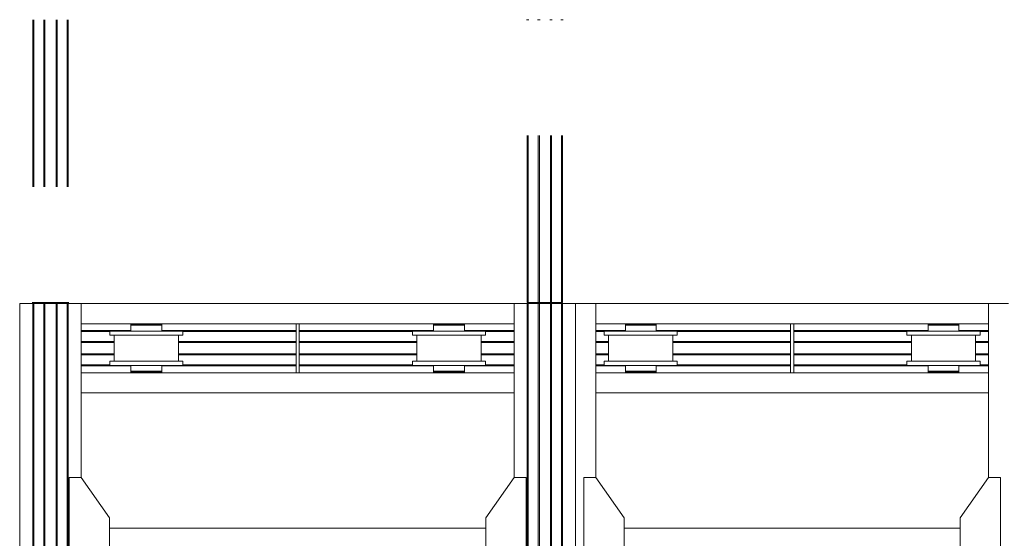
# Model space of a CAD drawing. Header units: millimetres. Extents: x 53746 to 116821, y -810352 to -765802.
# Tile 257 of 347: x 96137 to 101015, y -783289 to -780717. Entities that reach past the tile are written whole.
import ezdxf

# ---------------------------------------------------------------- set-up
doc = ezdxf.new("R2010")
doc.units = ezdxf.units.MM
doc.header["$MEASUREMENT"] = 0
doc.linetypes.add('DGN Style 6', pattern=[2720.955009, 1.430576, -572.230286, 1001.403, -572.230286, 1.430576, -572.230286])
for name, color, linetype, lineweight in [('Main Cradle', 7, 'Continuous', 0), ('Main Cradle Rails', 7, 'Continuous', 0), ('Side Slip Rails', 7, 'Continuous', 0)]:
    doc.layers.add(name, color=color, linetype=linetype, lineweight=lineweight)

# ---------------------------------------------------------------- blocks, each defined once
blk = doc.blocks.new('*U57')
at = {"layer": 'Main Cradle', "color": 7, "linetype": 'Continuous', "lineweight": 0}
for p, q in [((10853.5, 4569.1), (10853.5, 5952)), ((10918.4, 4569.1), (10918.4, 5952)), ((10923, 4569.1), (10923, 5952)), ((10973.4, 4569.1), (10973.4, 5952)), ((10978.4, 4569.1), (10978.4, 5952)), ((11033.4, 4569.1), (11033.4, 5952)), ((11038.4, 4569.1), (11038.4, 5952)), ((11088.7, 4569.1), (11088.7, 5952)), ((11093.4, 4569.1), (11093.4, 5952)), ((11158.3, 5088.7), (11158.3, 5952)), ((11158.3, 5952), (13303.5, 5952)), ((13303.5, 5952), (13303.5, 5088.7)), ((13368.4, 5952), (13368.4, 4569.1)), ((13373, 5952), (13373, 4569.1)), ((13423.4, 5952), (13423.4, 4569.1)), ((13428.4, 5952), (13428.4, 4569.1)), ((13483.4, 5952), (13483.4, 4569.1)), ((13488.4, 5952), (13488.4, 4569.1)), ((13538.7, 5952), (13538.7, 4569.1)), ((13543.4, 5952), (13543.4, 4569.1)), ((13608.3, 5952), (13708.3, 5952)), ((13608.3, 5952), (13608.3, 4569.1)), ((13708.3, 5088.7), (13708.3, 5952)), ((15653.5, 5952), (13708.3, 5952)), ((15753.5, 5952), (15653.5, 5952)), ((15653.5, 5088.7), (15653.5, 5952)), ((12222.9, 5852), (11158.3, 5852)), ((11404.7, 5849), (11410.5, 5849)), ((11427, 5849), (11410.5, 5849)), ((11411.5, 5815.5), (11480.9, 5815.5)), ((11440.9, 5849), (11440.9, 5852)), ((11550.2, 5815.5), (11480.9, 5815.5)), ((11520.9, 5852), (11520.9, 5849)), ((13303.5, 5852), (12238.9, 5852)), ((12904.7, 5849), (12910.5, 5849)), ((12927, 5849), (12910.5, 5849)), ((12911.5, 5815.5), (12980.9, 5815.5)), ((12940.9, 5849), (12940.9, 5852)), ((13020.9, 5852), (13020.9, 5849)), ((14672.9, 5852), (13708.3, 5852)), ((13749.7, 5815.5), (13763.4, 5815.5)), ((13860.5, 5844), (13854.7, 5844)), ((13854.7, 5844), (13854.7, 5815.5)), ((13860.5, 5815.5), (13854.7, 5815.5)), ((13877, 5844), (13860.5, 5844)), ((13890.9, 5849), (13890.9, 5852)), ((13893.9, 5849), (13890.9, 5849)), ((13960, 5844), (13930.9, 5844)), ((13970.9, 5852), (13970.9, 5849)), ((14007.1, 5815.5), (14007.1, 5844)), ((15653.5, 5852), (14688.9, 5852)), ((15249.7, 5815.5), (15263.4, 5815.5)), ((15360.5, 5844), (15354.7, 5844)), ((15354.7, 5844), (15354.7, 5815.5)), ((15360.5, 5815.5), (15354.7, 5815.5)), ((15377, 5844), (15360.5, 5844)), ((15390.9, 5849), (15390.9, 5852)), ((15393.9, 5849), (15390.9, 5849)), ((15460, 5844), (15430.9, 5844)), ((15470.9, 5852), (15470.9, 5849)), ((15507.1, 5815.5), (15507.1, 5844)), ((11299.7, 5795.5), (11313.4, 5795.5)), ((11321.9, 5665.5), (11321.9, 5795.5)), ((11639.9, 5795.5), (11639.9, 5665.5)), ((12799.7, 5795.5), (12813.4, 5795.5)), ((12821.9, 5665.5), (12821.9, 5795.5)), ((13139.9, 5795.5), (13139.9, 5665.5)), ((13771.9, 5665.5), (13771.9, 5795.5)), ((13861.5, 5795.5), (13870, 5795.5)), ((13870, 5795.5), (13930.9, 5795.5)), ((14089.9, 5795.5), (14089.9, 5665.5)), ((15271.9, 5665.5), (15271.9, 5795.5)), ((15361.5, 5795.5), (15370, 5795.5)), ((15370, 5795.5), (15430.9, 5795.5)), ((15589.9, 5795.5), (15589.9, 5665.5)), ((11411.5, 5665.5), (11420, 5665.5)), ((11420, 5665.5), (11480.9, 5665.5)), ((12911.5, 5665.5), (12980.9, 5665.5)), ((13749.7, 5665.5), (13763.4, 5665.5)), ((15249.7, 5665.5), (15263.4, 5665.5)), ((11299.7, 5645.5), (11313.4, 5645.5)), ((11410.5, 5645.5), (11404.7, 5645.5)), ((11404.7, 5617), (11410.5, 5617)), ((11427, 5617), (11410.5, 5617)), ((11443.9, 5612), (11440.9, 5612)), ((11440.9, 5609), (11440.9, 5612)), ((11443.9, 5612), (11445.5, 5612)), ((11445.5, 5612), (11451.7, 5612)), ((11451.7, 5612), (11452.3, 5612)), ((11452.3, 5612), (11452.5, 5612)), ((11452.5, 5612), (11452.6, 5612)), ((11480.9, 5617), (11510, 5617)), ((11517.8, 5612), (11518.3, 5612)), ((11520.9, 5612), (11520.9, 5609)), ((12799.7, 5645.5), (12813.4, 5645.5)), ((12910.5, 5645.5), (12904.7, 5645.5)), ((12904.7, 5617), (12910.5, 5617)), ((12927, 5617), (12910.5, 5617)), ((12943.9, 5612), (12940.9, 5612)), ((12940.9, 5609), (12940.9, 5612)), ((12980.9, 5617), (13010, 5617)), ((13020.9, 5612), (13020.9, 5609)), ((13860.5, 5612), (13854.7, 5612)), ((13877, 5612), (13860.5, 5612)), ((13861.5, 5645.5), (13930.9, 5645.5)), ((13890.9, 5609), (13890.9, 5612)), ((13930.9, 5645.5), (14000.2, 5645.5)), ((13970.9, 5612), (13970.9, 5609)), ((15360.5, 5612), (15354.7, 5612)), ((15377, 5612), (15360.5, 5612)), ((15361.5, 5645.5), (15430.9, 5645.5)), ((15390.9, 5609), (15390.9, 5612)), ((15470.9, 5612), (15470.9, 5609)), ((12222.9, 5609), (11158.3, 5609)), ((13303.5, 5609), (12238.9, 5609)), ((15653.5, 5609), (13708.3, 5609)), ((11158.3, 5509), (13303.5, 5509)), ((15653.5, 5509), (13708.3, 5509)), ((11298.3, 4837.7), (13163.5, 4837.7)), ((15513.5, 4837.7), (13848.3, 4837.7))]:
    blk.add_line(p, q, dxfattribs=at)
at = {"layer": 'Main Cradle', "color": 7, "linetype": 'Continuous', "lineweight": 0, "flags": 128}
for points in [[(10918.4, 5952), (10853.5, 5952), (10853.5, 5952)], [(10973.4, 5952), (10923, 5952), (10921.2, 5952), (10919.7, 5952), (10918.7, 5952), (10918.4, 5952), (10918.4, 5952)], [(11038.4, 5952), (11038.4, 5952), (11038, 5952), (11036.9, 5952), (11035.3, 5952), (11033.4, 5952), (10978.4, 5952), (10976.4, 5952), (10974.8, 5952), (10973.7, 5952), (10973.4, 5952), (10973.4, 5952)], [(11093.4, 5952), (11093.4, 5952), (11093, 5952), (11092, 5952), (11090.5, 5952), (11088.7, 5952), (11038.4, 5952)], [(11158.3, 5952), (11158.3, 5952), (11093.4, 5952)], [(13303.5, 5952), (13303.5, 5952), (13368.4, 5952)], [(13368.4, 5952), (13368.4, 5952), (13368.7, 5952), (13369.7, 5952), (13371.2, 5952), (13373, 5952), (13423.4, 5952)], [(13423.4, 5952), (13423.4, 5952), (13423.7, 5952), (13424.8, 5952), (13426.4, 5952), (13428.4, 5952), (13483.4, 5952), (13485.3, 5952), (13486.9, 5952), (13488, 5952), (13488.4, 5952), (13488.4, 5952)], [(13488.4, 5952), (13538.7, 5952), (13540.5, 5952), (13542, 5952), (13543, 5952), (13543.4, 5952), (13543.4, 5952)], [(13543.4, 5952), (13608.3, 5952), (13608.3, 5952)], [(11299.7, 5795.5), (11299.7, 5815.5), (11299.7, 5815.5)], [(11411.5, 5815.5), (11352.7, 5815.5), (11313.4, 5815.5), (11299.7, 5815.5)], [(11404.7, 5849), (11404.7, 5849), (11404.7, 5844), (11410.5, 5844), (11427, 5844), (11427, 5844)], [(11404.7, 5844), (11404.7, 5844), (11404.7, 5815.5)], [(11427, 5849), (11451.7, 5849), (11480.9, 5849), (11510, 5849), (11534.7, 5849), (11551.3, 5849), (11557.1, 5849)], [(11427, 5844), (11451.7, 5844), (11451.7, 5844)], [(11451.7, 5844), (11480.9, 5844), (11480.9, 5844)], [(11480.9, 5844), (11480.9, 5844), (11510, 5844), (11534.7, 5844), (11551.3, 5844), (11557.1, 5844)], [(11662.1, 5815.5), (11662.1, 5815.5), (11662.1, 5795.5), (11648.3, 5795.5), (11609, 5795.5), (11550.2, 5795.5), (11480.9, 5795.5)], [(11534.7, 5844), (11551.3, 5844), (11551.3, 5844)], [(11662.1, 5815.5), (11648.3, 5815.5), (11609, 5815.5), (11550.2, 5815.5), (11550.2, 5815.5)], [(11557.1, 5844), (11557.1, 5844), (11557.1, 5849), (11557.1, 5849)], [(11557.1, 5815.5), (11557.1, 5844), (11557.1, 5844)], [(12238.9, 5852), (12222.9, 5852), (12222.9, 5609), (12238.9, 5609), (12238.9, 5852)], [(12799.7, 5795.5), (12799.7, 5815.5), (12799.7, 5815.5)], [(12911.5, 5815.5), (12852.7, 5815.5), (12813.4, 5815.5), (12799.7, 5815.5)], [(12904.7, 5849), (12904.7, 5849), (12904.7, 5844), (12910.5, 5844), (12927, 5844), (12927, 5844)], [(12904.7, 5844), (12904.7, 5844), (12904.7, 5815.5)], [(12927, 5849), (12951.7, 5849), (12980.9, 5849), (13010, 5849), (13034.7, 5849), (13051.3, 5849), (13057.1, 5849)], [(12927, 5844), (12951.7, 5844), (12951.7, 5844)], [(12951.7, 5844), (12980.9, 5844), (12980.9, 5844)], [(12980.9, 5844), (12980.9, 5844), (13010, 5844)], [(13162.1, 5815.5), (13162.1, 5815.5), (13162.1, 5795.5), (13148.3, 5795.5), (13109, 5795.5), (13050.2, 5795.5), (12980.9, 5795.5)], [(13162.1, 5815.5), (13148.3, 5815.5), (13109, 5815.5), (13050.2, 5815.5), (12980.9, 5815.5)], [(13010, 5844), (13010, 5844), (13034.7, 5844), (13051.3, 5844), (13057.1, 5844)], [(13034.7, 5844), (13051.3, 5844), (13051.3, 5844)], [(13057.1, 5844), (13057.1, 5844), (13057.1, 5849), (13057.1, 5849)], [(13057.1, 5815.5), (13057.1, 5844), (13057.1, 5844)], [(13749.7, 5795.5), (13749.7, 5795.5), (13749.7, 5815.5)], [(13763.4, 5815.5), (13802.7, 5815.5), (13861.5, 5815.5), (13930.9, 5815.5)], [(14007.1, 5844), (14007.1, 5844), (14007.1, 5849), (14001.3, 5849), (13984.7, 5849), (13960, 5849), (13930.9, 5849), (13901.7, 5849), (13877, 5849), (13860.5, 5849), (13854.7, 5849), (13854.7, 5844)], [(13930.9, 5844), (13930.9, 5844), (13901.7, 5844), (13877, 5844)], [(13893.9, 5849), (13895.5, 5849), (13901.7, 5849)], [(13901.7, 5849), (13902.3, 5849), (13902.5, 5849), (13902.6, 5849)], [(13960, 5844), (13960, 5844), (13930.9, 5844)], [(13930.9, 5815.5), (13930.9, 5815.5), (14000.2, 5815.5), (14059, 5815.5), (14098.3, 5815.5), (14112.1, 5815.5), (14112.1, 5795.5), (14112.1, 5795.5)], [(13984.7, 5844), (13960, 5844), (13960, 5844)], [(13967.8, 5849), (13967.8, 5849), (13968.3, 5849), (13970.9, 5849), (13970.9, 5849), (13970.9, 5849)], [(14001.3, 5844), (14001.3, 5844), (13984.7, 5844)], [(14007.1, 5844), (14007.1, 5844), (14001.3, 5844), (13984.7, 5844), (13984.7, 5844)], [(14001.3, 5815.5), (14001.3, 5815.5), (14002, 5815.5), (14007.1, 5815.5), (14007.1, 5815.5)], [(14672.9, 5609), (14672.9, 5609), (14672.9, 5852), (14688.9, 5852), (14688.9, 5609)], [(15249.7, 5795.5), (15249.7, 5795.5), (15249.7, 5815.5)], [(15263.4, 5815.5), (15302.7, 5815.5), (15361.5, 5815.5), (15430.9, 5815.5), (15500.2, 5815.5), (15559, 5815.5), (15598.3, 5815.5), (15612.1, 5815.5), (15612.1, 5795.5), (15612.1, 5795.5)], [(15507.1, 5844), (15507.1, 5844), (15507.1, 5849), (15501.3, 5849), (15484.7, 5849), (15460, 5849), (15430.9, 5849), (15401.7, 5849), (15377, 5849), (15360.5, 5849), (15354.7, 5849), (15354.7, 5844)], [(15430.9, 5844), (15430.9, 5844), (15401.7, 5844), (15377, 5844)], [(15393.9, 5849), (15395.5, 5849), (15401.7, 5849)], [(15401.7, 5849), (15402.3, 5849), (15402.5, 5849), (15402.6, 5849)], [(15460, 5844), (15460, 5844), (15430.9, 5844)], [(15507.1, 5844), (15507.1, 5844), (15501.3, 5844), (15484.7, 5844), (15460, 5844), (15460, 5844)], [(15467.8, 5849), (15467.8, 5849), (15468.3, 5849), (15470.9, 5849), (15470.9, 5849), (15470.9, 5849)], [(15501.3, 5844), (15501.3, 5844), (15484.7, 5844)], [(15501.3, 5815.5), (15501.3, 5815.5), (15502, 5815.5), (15507.1, 5815.5), (15507.1, 5815.5)], [(11420, 5795.5), (11411.5, 5795.5), (11352.7, 5795.5), (11313.4, 5795.5)], [(11480.9, 5795.5), (11480.9, 5795.5), (11420, 5795.5)], [(12920, 5795.5), (12911.5, 5795.5), (12852.7, 5795.5), (12813.4, 5795.5)], [(12980.9, 5795.5), (12980.9, 5795.5), (12920, 5795.5)], [(13749.7, 5795.5), (13763.4, 5795.5), (13802.7, 5795.5), (13861.5, 5795.5)], [(13930.9, 5795.5), (14000.2, 5795.5), (14059, 5795.5), (14098.3, 5795.5), (14112.1, 5795.5)], [(15249.7, 5795.5), (15263.4, 5795.5), (15302.7, 5795.5), (15361.5, 5795.5)], [(15430.9, 5795.5), (15500.2, 5795.5), (15559, 5795.5), (15598.3, 5795.5), (15612.1, 5795.5)], [(11299.7, 5645.5), (11299.7, 5665.5), (11299.7, 5665.5)], [(11411.5, 5665.5), (11352.7, 5665.5), (11313.4, 5665.5), (11299.7, 5665.5)], [(11662.1, 5665.5), (11662.1, 5665.5), (11662.1, 5645.5), (11648.3, 5645.5), (11609, 5645.5), (11550.2, 5645.5), (11480.9, 5645.5), (11480.9, 5645.5)], [(11662.1, 5665.5), (11648.3, 5665.5), (11609, 5665.5), (11550.2, 5665.5), (11480.9, 5665.5)], [(12799.7, 5645.5), (12799.7, 5665.5), (12799.7, 5665.5)], [(12911.5, 5665.5), (12852.7, 5665.5), (12813.4, 5665.5), (12799.7, 5665.5)], [(13162.1, 5665.5), (13162.1, 5665.5), (13162.1, 5645.5), (13148.3, 5645.5), (13109, 5645.5), (13050.2, 5645.5), (12980.9, 5645.5), (12980.9, 5645.5)], [(13162.1, 5665.5), (13148.3, 5665.5), (13109, 5665.5), (13050.2, 5665.5), (12980.9, 5665.5)], [(13749.7, 5645.5), (13749.7, 5645.5), (13749.7, 5665.5)], [(13763.4, 5665.5), (13802.7, 5665.5), (13861.5, 5665.5), (13930.9, 5665.5)], [(13930.9, 5665.5), (13930.9, 5665.5), (14000.2, 5665.5), (14059, 5665.5), (14098.3, 5665.5), (14112.1, 5665.5), (14112.1, 5645.5), (14112.1, 5645.5)], [(15249.7, 5645.5), (15249.7, 5645.5), (15249.7, 5665.5)], [(15263.4, 5665.5), (15302.7, 5665.5), (15361.5, 5665.5), (15430.9, 5665.5), (15500.2, 5665.5), (15559, 5665.5), (15598.3, 5665.5), (15612.1, 5665.5), (15612.1, 5645.5), (15612.1, 5645.5)], [(11480.9, 5645.5), (11411.5, 5645.5), (11352.7, 5645.5), (11313.4, 5645.5)], [(11404.7, 5645.5), (11404.7, 5617), (11404.7, 5617)], [(11404.7, 5617), (11404.7, 5617), (11404.7, 5612), (11410.5, 5612), (11427, 5612), (11451.7, 5612), (11480.9, 5612), (11510, 5612), (11534.7, 5612), (11551.3, 5612), (11557.1, 5612), (11557.1, 5617), (11557.1, 5617)], [(11427, 5617), (11451.7, 5617), (11480.9, 5617), (11480.9, 5617)], [(11480.9, 5617), (11510, 5617), (11510, 5617)], [(11510, 5617), (11510, 5617), (11534.7, 5617), (11551.3, 5617), (11557.1, 5617), (11557.1, 5645.5)], [(11518.3, 5612), (11520.9, 5612), (11520.9, 5612)], [(11534.7, 5617), (11551.3, 5617), (11551.3, 5617)], [(11557.1, 5645.5), (11557.1, 5645.5), (11557.1, 5645.5), (11552, 5645.5), (11551.3, 5645.5), (11551.3, 5645.5), (11551.3, 5645.5)], [(12980.9, 5645.5), (12911.5, 5645.5), (12852.7, 5645.5), (12813.4, 5645.5)], [(12904.7, 5645.5), (12904.7, 5617), (12904.7, 5617)], [(12904.7, 5617), (12904.7, 5617), (12904.7, 5612), (12910.5, 5612), (12927, 5612), (12951.7, 5612), (12980.9, 5612), (13010, 5612), (13034.7, 5612), (13051.3, 5612), (13057.1, 5612), (13057.1, 5617), (13057.1, 5617)], [(12927, 5617), (12951.7, 5617), (12980.9, 5617), (12980.9, 5617)], [(12951.7, 5612), (12945.5, 5612), (12943.9, 5612)], [(12952.6, 5612), (12952.5, 5612), (12952.3, 5612), (12951.7, 5612)], [(12980.9, 5617), (13010, 5617), (13010, 5617)], [(13010, 5617), (13010, 5617), (13034.7, 5617), (13051.3, 5617), (13057.1, 5617), (13057.1, 5645.5)], [(13020.9, 5612), (13020.9, 5612), (13020.9, 5612), (13018.3, 5612), (13017.8, 5612), (13017.8, 5612), (13017.8, 5612)], [(13034.7, 5617), (13051.3, 5617), (13051.3, 5617)], [(13057.1, 5645.5), (13057.1, 5645.5), (13057.1, 5645.5), (13052, 5645.5), (13051.3, 5645.5), (13051.3, 5645.5)], [(13749.7, 5645.5), (13763.4, 5645.5), (13802.7, 5645.5), (13861.5, 5645.5)], [(13854.7, 5645.5), (13854.7, 5617), (13854.7, 5617)], [(13877, 5617), (13877, 5617), (13860.5, 5617), (13854.7, 5617), (13854.7, 5612)], [(13901.7, 5617), (13901.7, 5617), (13877, 5617)], [(14007.1, 5612), (14001.3, 5612), (13984.7, 5612), (13960, 5612), (13930.9, 5612), (13901.7, 5612), (13877, 5612)], [(13930.9, 5617), (13930.9, 5617), (13901.7, 5617)], [(14007.1, 5617), (14001.3, 5617), (13984.7, 5617), (13960, 5617), (13930.9, 5617), (13930.9, 5617)], [(14001.3, 5617), (14001.3, 5617), (13984.7, 5617)], [(14000.2, 5645.5), (14000.2, 5645.5), (14059, 5645.5), (14098.3, 5645.5), (14112.1, 5645.5)], [(14007.1, 5617), (14007.1, 5617), (14007.1, 5645.5)], [(14007.1, 5612), (14007.1, 5612), (14007.1, 5617), (14007.1, 5617)], [(15249.7, 5645.5), (15263.4, 5645.5), (15302.7, 5645.5), (15361.5, 5645.5)], [(15354.7, 5645.5), (15354.7, 5617), (15354.7, 5617)], [(15377, 5617), (15377, 5617), (15360.5, 5617), (15354.7, 5617), (15354.7, 5612)], [(15430.9, 5617), (15430.9, 5617), (15401.7, 5617), (15377, 5617)], [(15507.1, 5612), (15501.3, 5612), (15484.7, 5612), (15460, 5612), (15430.9, 5612), (15401.7, 5612), (15377, 5612)], [(15430.9, 5645.5), (15500.2, 5645.5), (15559, 5645.5), (15598.3, 5645.5), (15612.1, 5645.5)], [(15460, 5617), (15430.9, 5617), (15430.9, 5617)], [(15507.1, 5617), (15501.3, 5617), (15484.7, 5617), (15460, 5617), (15460, 5617)], [(15501.3, 5617), (15501.3, 5617), (15484.7, 5617)], [(15507.1, 5617), (15507.1, 5617), (15507.1, 5645.5)], [(15507.1, 5612), (15507.1, 5612), (15507.1, 5617), (15507.1, 5617)], [(11298.3, 4569.1), (11298.3, 4888.7), (11158.3, 5088.7), (11098.3, 5088.7), (11098.3, 4569.1)], [(13163.5, 4569.1), (13163.5, 4888.7), (13303.4, 5088.7), (13363.4, 5088.7), (13363.5, 4569.1)], [(13848.3, 4569.1), (13848.3, 4888.7), (13708.3, 5088.7), (13648.3, 5088.7), (13648.3, 4569.1)], [(15513.5, 4569.1), (15513.5, 4888.7), (15653.4, 5088.7), (15713.4, 5088.7), (15713.5, 4569.1)]]:
    blk.add_lwpolyline(points, dxfattribs=at)
at = {"layer": 'Main Cradle Rails', "color": 7, "linetype": 'Continuous', "lineweight": 0}
for p, q in [((11158.3, 5818), (11404.7, 5818)), ((11158.3, 5813.4), (11299.7, 5813.4)), ((11557.1, 5818), (12222.9, 5818)), ((11662.1, 5813.4), (12222.9, 5813.4)), ((12238.9, 5818), (12904.7, 5818)), ((12238.9, 5813.4), (12799.7, 5813.4)), ((13057.1, 5818), (13303.5, 5818)), ((13162.1, 5813.4), (13303.5, 5813.4)), ((13708.3, 5818), (13854.7, 5818)), ((13708.3, 5813.4), (13749.7, 5813.4)), ((14007.1, 5818), (14672.9, 5818)), ((14112.1, 5813.4), (14672.9, 5813.4)), ((14688.9, 5818), (15354.7, 5818)), ((14688.9, 5813.4), (15249.7, 5813.4)), ((15507.1, 5818), (15653.5, 5818)), ((15612.1, 5813.4), (15653.5, 5813.4)), ((11158.3, 5763), (11321.9, 5763)), ((11158.3, 5758), (11321.9, 5758)), ((11639.9, 5763), (12222.9, 5763)), ((11639.9, 5758), (12222.9, 5758)), ((12238.9, 5763), (12821.9, 5763)), ((12238.9, 5758), (12821.9, 5758)), ((13139.9, 5763), (13303.5, 5763)), ((13139.9, 5758), (13303.5, 5758)), ((13708.3, 5763), (13771.9, 5763)), ((13708.3, 5758), (13771.9, 5758)), ((14089.9, 5763), (14672.9, 5763)), ((14089.9, 5758), (14672.9, 5758)), ((14688.9, 5763), (15271.9, 5763)), ((14688.9, 5758), (15271.9, 5758)), ((15589.9, 5763), (15653.5, 5763)), ((15589.9, 5758), (15653.5, 5758)), ((11158.3, 5703), (11321.9, 5703)), ((11158.3, 5698), (11321.9, 5698)), ((11639.9, 5703), (12222.9, 5703)), ((11639.9, 5698), (12222.9, 5698)), ((12238.9, 5703), (12821.9, 5703)), ((12238.9, 5698), (12821.9, 5698)), ((13139.9, 5703), (13303.5, 5703)), ((13139.9, 5698), (13303.5, 5698)), ((13708.3, 5703), (13771.9, 5703)), ((13708.3, 5698), (13771.9, 5698)), ((14089.9, 5703), (14672.9, 5703)), ((14089.9, 5698), (14672.9, 5698)), ((14688.9, 5703), (15271.9, 5703)), ((14688.9, 5698), (15271.9, 5698)), ((15589.9, 5703), (15653.5, 5703)), ((15589.9, 5698), (15653.5, 5698)), ((11158.3, 5647.6), (11299.7, 5647.6)), ((11158.3, 5643), (11404.7, 5643)), ((11557.1, 5643), (12222.9, 5643)), ((11662.1, 5647.6), (12222.9, 5647.6)), ((12238.9, 5647.6), (12799.7, 5647.6)), ((12238.9, 5643), (12904.7, 5643)), ((13057.1, 5643), (13303.5, 5643)), ((13162.1, 5647.6), (13303.5, 5647.6)), ((13708.3, 5647.6), (13749.7, 5647.6)), ((13708.3, 5643), (13854.7, 5643)), ((14007.1, 5643), (14672.9, 5643)), ((14112.1, 5647.6), (14672.9, 5647.6)), ((14688.9, 5647.6), (15249.7, 5647.6)), ((14688.9, 5643), (15354.7, 5643)), ((15507.1, 5643), (15653.5, 5643)), ((15612.1, 5647.6), (15653.5, 5647.6))]:
    blk.add_line(p, q, dxfattribs=at)
at = {"layer": 'Side Slip Rails', "color": 7, "linetype": 'DGN Style 6', "lineweight": 0}
for p, q in [((10918.4, 5957), (10918.4, 7359.6)), ((10923, 5957), (10923, 7359.6)), ((10973.4, 5957), (10973.4, 7359.6)), ((10978.4, 5957), (10978.4, 7359.6)), ((11033.4, 5957), (11033.4, 7359.6)), ((11038.4, 5957), (11038.4, 7359.6)), ((11088.7, 5957), (11088.7, 7359.6)), ((11093.4, 5957), (11093.4, 7359.6)), ((13368.4, 7359.6), (13368.4, 5957)), ((13373, 7359.6), (13373, 5957)), ((13423.4, 7359.6), (13423.4, 5957)), ((13428.4, 7359.6), (13428.4, 5957)), ((13483.4, 7359.6), (13483.4, 5957)), ((13488.4, 7359.6), (13488.4, 5957)), ((13538.7, 7359.6), (13538.7, 5957)), ((13543.4, 7359.6), (13543.4, 5957))]:
    blk.add_line(p, q, dxfattribs=at)
at = {"layer": 'Side Slip Rails', "color": 7, "linetype": 'Continuous', "lineweight": 0, "flags": 128}
for points in [[(10973.4, 5957), (10923, 5957), (10921.2, 5957), (10919.7, 5957), (10918.7, 5957), (10918.4, 5957), (10918.4, 5957)], [(11038.4, 5957), (11038.4, 5957), (11038, 5957), (11036.9, 5957), (11035.3, 5957), (11033.4, 5957), (10978.4, 5957), (10976.4, 5957), (10974.8, 5957), (10973.7, 5957), (10973.4, 5957), (10973.4, 5957)], [(11093.4, 5957), (11093.4, 5957), (11093, 5957), (11092, 5957), (11090.5, 5957), (11088.7, 5957), (11038.4, 5957)], [(13368.4, 5957), (13368.4, 5957), (13368.7, 5957), (13369.7, 5957), (13371.2, 5957), (13373, 5957), (13423.4, 5957)], [(13423.4, 5957), (13423.4, 5957), (13423.7, 5957), (13424.8, 5957), (13426.4, 5957), (13428.4, 5957), (13483.4, 5957), (13485.3, 5957), (13486.9, 5957), (13488, 5957), (13488.4, 5957), (13488.4, 5957)], [(13488.4, 5957), (13538.7, 5957), (13540.5, 5957), (13542, 5957), (13543, 5957), (13543.4, 5957), (13543.4, 5957)]]:
    blk.add_lwpolyline(points, dxfattribs=at)

msp = doc.modelspace()

# ---------------------------------------------------------------- block references
at = {"layer": 'Main Cradle Rails', "color": 7, "linetype": 'Continuous', "lineweight": 0}
msp.add_blockref('*U57', (85283.05, -788076.95), dxfattribs=at)

doc.saveas('drawing.dxf')
